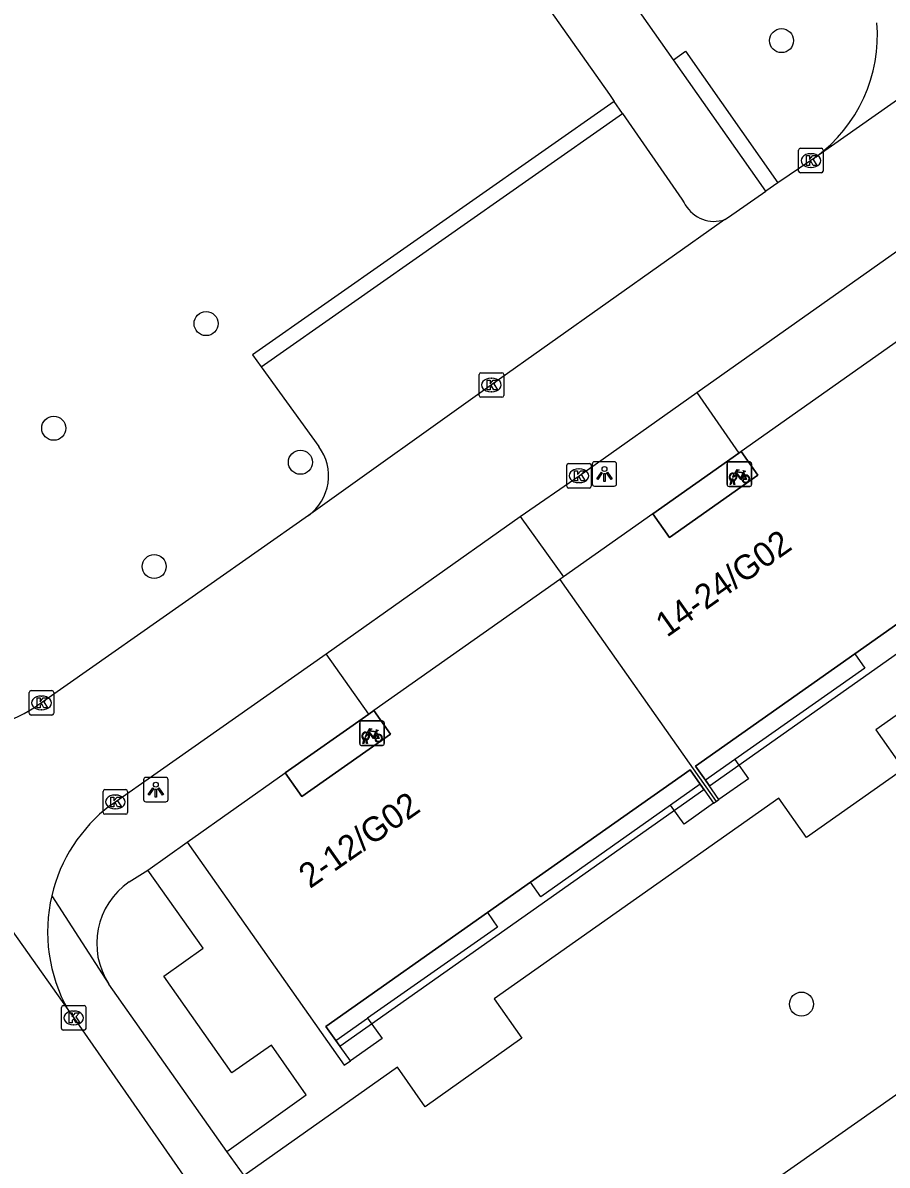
# Model space of a CAD drawing. Extents: x 159353 to 160616, y 385893 to 387321.
# Drawn here: x 160055.18 to 160090.37, y 387120.24 to 387166.77 of the extents above; entities that cross this region are included whole.
import ezdxf

# ---------------------------------------------------------------- set-up
doc = ezdxf.new("R2010")
doc.units = 0
for name, color, linetype in [('IMGEO_Boom', 7, 'Continuous'), ('IMGEO_Fietsenrek', 7, 'Continuous'), ('IMGEO_Haag', 7, 'Continuous'), ('IMGEO_Kolk', 7, 'Continuous'), ('IMGEO_Lichtpunt', 7, 'Continuous'), ('IMGEO_Pand', 7, 'Continuous'), ('IMGEO_Pand_nummerreeks', 7, 'Continuous'), ('IMGEO_Pand_overbouw', 7, 'Continuous'), ('IMGEO_Parkeervlak_open', 7, 'Continuous'), ('IMGEO_Rijbaan_lokaal_gesloten', 7, 'Continuous'), ('IMGEO_Rijbaan_lokaal_open', 7, 'Continuous'), ('IMGEO_Voetpad_open', 7, 'Continuous')]:
    doc.layers.add(name, color=color, linetype=linetype)

msp = doc.modelspace()

# ---------------------------------------------------------------- linework, layer by layer
at = {"layer": 'IMGEO_Boom'}
for centre in [(160086.07, 387166.044), (160062.641, 387154.518), (160056.438, 387150.255), (160066.481, 387148.87), (160060.529, 387144.622), (160086.88, 387126.801)]:
    msp.add_circle(centre, 0.489, dxfattribs=at)
at = {"layer": 'IMGEO_Fietsenrek'}
for p, q in [((160083.85, 387147.962), (160083.85, 387148.803)), ((160083.85, 387148.803), (160083.85, 387147.962)), ((160083.925, 387148.887), (160084.766, 387148.887)), ((160084.766, 387148.887), (160083.925, 387148.887)), ((160084.85, 387148.812), (160084.85, 387147.971)), ((160084.85, 387147.971), (160084.85, 387148.812)), ((160083.977, 387147.971), (160084.016, 387148.131)), ((160084.046, 387148.119), (160084.011, 387147.971)), ((160084.088, 387148.143), (160084.087, 387148.147)), ((160084.129, 387147.971), (160084.095, 387148.113)), ((160084.119, 387148.154), (160084.12, 387148.147)), ((160084.127, 387148.117), (160084.162, 387147.971)), ((160084.537, 387148.436), (160084.573, 387148.341)), ((160084.775, 387147.887), (160083.934, 387147.887)), ((160083.934, 387147.887), (160084.775, 387147.887)), ((160084.011, 387147.971), (160083.977, 387147.971)), ((160084.162, 387147.971), (160084.129, 387147.971)), ((160068.896, 387137.409), (160068.896, 387138.25)), ((160068.896, 387138.25), (160068.896, 387137.409)), ((160068.971, 387138.334), (160069.812, 387138.334)), ((160069.812, 387138.334), (160068.971, 387138.334)), ((160069.896, 387138.259), (160069.896, 387137.418)), ((160069.896, 387137.418), (160069.896, 387138.259)), ((160069.583, 387137.883), (160069.619, 387137.788)), ((160069.821, 387137.334), (160068.98, 387137.334)), ((160068.98, 387137.334), (160069.821, 387137.334)), ((160069.023, 387137.418), (160069.062, 387137.578)), ((160069.057, 387137.418), (160069.023, 387137.418)), ((160069.092, 387137.566), (160069.057, 387137.418)), ((160069.134, 387137.59), (160069.133, 387137.594)), ((160069.175, 387137.418), (160069.141, 387137.56)), ((160069.165, 387137.601), (160069.166, 387137.594)), ((160069.173, 387137.564), (160069.208, 387137.418)), ((160069.208, 387137.418), (160069.175, 387137.418))]:
    msp.add_line(p, q, dxfattribs=at)
for points in [[(160084.163, 387148.413), (160084.258, 387148.577), (160084.344, 387148.563), (160084.346, 387148.554), (160084.29, 387148.543), (160084.263, 387148.498), (160084.519, 387148.457)], [(160084.506, 387148.432), (160084.249, 387148.473), (160084.232, 387148.444), (160084.399, 387148.224), (160084.506, 387148.432)], [(160084.519, 387148.457), (160084.544, 387148.506), (160084.538, 387148.51), (160084.515, 387148.514), (160084.503, 387148.521), (160084.502, 387148.524), (160084.504, 387148.529), (160084.599, 387148.514), (160084.601, 387148.504), (160084.591, 387148.491), (160084.579, 387148.485), (160084.565, 387148.491), (160084.537, 387148.436)], [(160084.184, 387148.361), (160084.132, 387148.271), (160084.092, 387148.246), (160084.093, 387148.293), (160084.148, 387148.387)], [(160084.459, 387148.169), (160084.409, 387148.169), (160084.218, 387148.42), (160084.199, 387148.388)], [(160084.554, 387148.334), (160084.524, 387148.411), (160084.415, 387148.193), (160084.458, 387148.193)], [(160084.488, 387148.193), (160084.608, 387148.192), (160084.564, 387148.306)], [(160084.584, 387148.313), (160084.639, 387148.168), (160084.489, 387148.168)], [(160069.23, 387137.808), (160069.178, 387137.718), (160069.138, 387137.693), (160069.139, 387137.74), (160069.194, 387137.834)], [(160069.209, 387137.86), (160069.304, 387138.024), (160069.39, 387138.01), (160069.392, 387138.001), (160069.336, 387137.99), (160069.309, 387137.945), (160069.565, 387137.904)], [(160069.505, 387137.616), (160069.455, 387137.616), (160069.264, 387137.867), (160069.245, 387137.835)], [(160069.552, 387137.879), (160069.295, 387137.92), (160069.278, 387137.891), (160069.445, 387137.671), (160069.552, 387137.879)], [(160069.6, 387137.781), (160069.57, 387137.858), (160069.461, 387137.64), (160069.504, 387137.64)], [(160069.534, 387137.64), (160069.654, 387137.639), (160069.61, 387137.753)], [(160069.63, 387137.76), (160069.685, 387137.615), (160069.535, 387137.615)], [(160069.565, 387137.904), (160069.59, 387137.953), (160069.584, 387137.957), (160069.561, 387137.961), (160069.549, 387137.968), (160069.548, 387137.971), (160069.55, 387137.976), (160069.645, 387137.961), (160069.647, 387137.951), (160069.637, 387137.938), (160069.625, 387137.932), (160069.611, 387137.938), (160069.583, 387137.883)]]:
    msp.add_lwpolyline(points, dxfattribs=at)
for centre, radius, start, end in [((160083.928, 387148.809), 0.0779, 92.4484, 184.2845), ((160083.928, 387148.809), 0.0779, 92.4484, 184.2845), ((160084.772, 387148.809), 0.0779, 2.4484, 94.2845), ((160084.772, 387148.809), 0.0779, 2.4484, 94.2845), ((160084.09, 387148.272), 0.159, 62.6766, 242.1369), ((160084.09, 387148.272), 0.129, 63.3192, 238.903), ((160084.07, 387148.143), 0.0499, 12.8025, 158.6934), ((160084.09, 387148.272), 0.159, 253.9967, 271.7867), ((160084.07, 387148.143), 0.0174, 12.8025, 163.4502), ((160084.09, 387148.272), 0.129, 253.415, 269.0204), ((160084.09, 387148.272), 0.129, 283.6043, 43.4302), ((160084.09, 387148.272), 0.159, 283.5766, 46.6042), ((160084.617, 387148.188), 0.159, 113.3408, 178.3217), ((160084.617, 387148.188), 0.159, 187.0065, 105.7708), ((160084.617, 387148.188), 0.129, 113.923, 177.9556), ((160084.617, 387148.188), 0.129, 188.6715, 104.5883), ((160083.928, 387147.965), 0.0779, 182.4484, 274.2845), ((160083.928, 387147.965), 0.0779, 182.4484, 274.2845), ((160084.772, 387147.965), 0.0779, 272.4484, 4.2845), ((160084.772, 387147.965), 0.0779, 272.4484, 4.2845), ((160068.974, 387138.256), 0.0779, 92.4484, 184.2845), ((160068.974, 387138.256), 0.0779, 92.4484, 184.2845), ((160069.818, 387138.256), 0.0779, 2.4484, 94.2845), ((160069.818, 387138.256), 0.0779, 2.4484, 94.2845), ((160069.136, 387137.719), 0.159, 62.6766, 242.1369), ((160069.136, 387137.719), 0.129, 63.3192, 238.903), ((160069.136, 387137.719), 0.129, 283.6043, 43.4302), ((160069.136, 387137.719), 0.159, 283.5766, 46.6042), ((160069.663, 387137.635), 0.159, 113.3408, 178.3217), ((160069.663, 387137.635), 0.159, 187.0065, 105.7708), ((160069.663, 387137.635), 0.129, 113.923, 177.9556), ((160069.663, 387137.635), 0.129, 188.6715, 104.5883), ((160068.974, 387137.412), 0.0779, 182.4484, 274.2845), ((160068.974, 387137.412), 0.0779, 182.4484, 274.2845), ((160069.116, 387137.59), 0.0499, 12.8025, 158.6934), ((160069.136, 387137.719), 0.159, 253.9967, 271.7867), ((160069.116, 387137.59), 0.0174, 12.8025, 163.4502), ((160069.136, 387137.719), 0.129, 253.415, 269.0204), ((160069.818, 387137.412), 0.0779, 272.4484, 4.2845), ((160069.818, 387137.412), 0.0779, 272.4484, 4.2845)]:
    msp.add_arc(centre, radius, start, end, dxfattribs=at)
at = {"layer": 'IMGEO_Haag'}
for points in [[(160081.67, 387165.264), (160082.162, 387165.609), (160085.922, 387160.251)], [(160079.256, 387163.57), (160064.531, 387153.246), (160064.882, 387152.759)]]:
    msp.add_lwpolyline(points, dxfattribs=at)
at = {"layer": 'IMGEO_Kolk'}
for p, q in [((160086.764, 387160.733), (160086.764, 387161.585)), ((160086.839, 387161.659), (160087.691, 387161.659)), ((160087.765, 387161.585), (160087.765, 387160.733)), ((160087.252, 387161.439), (160087.277, 387161.439)), ((160087.691, 387160.659), (160086.839, 387160.659)), ((160087.275, 387160.879), (160087.25, 387160.879)), ((160073.758, 387151.592), (160073.758, 387152.444)), ((160073.833, 387152.518), (160074.685, 387152.518)), ((160074.246, 387152.298), (160074.271, 387152.298)), ((160074.759, 387152.444), (160074.759, 387151.592)), ((160074.269, 387151.738), (160074.244, 387151.738)), ((160074.685, 387151.518), (160073.833, 387151.518)), ((160077.324, 387147.894), (160077.324, 387148.746)), ((160077.399, 387148.82), (160078.251, 387148.82)), ((160077.812, 387148.6), (160077.837, 387148.6)), ((160078.325, 387148.746), (160078.325, 387147.894)), ((160077.835, 387148.04), (160077.81, 387148.04)), ((160078.251, 387147.82), (160077.399, 387147.82)), ((160055.44, 387138.644), (160055.44, 387139.496)), ((160055.515, 387139.57), (160056.367, 387139.57)), ((160055.928, 387139.35), (160055.953, 387139.35)), ((160056.441, 387139.496), (160056.441, 387138.644)), ((160055.951, 387138.79), (160055.926, 387138.79)), ((160056.367, 387138.57), (160055.515, 387138.57)), ((160058.446, 387134.609), (160058.446, 387135.461)), ((160058.521, 387135.535), (160059.373, 387135.535)), ((160059.447, 387135.461), (160059.447, 387134.609)), ((160058.934, 387135.315), (160058.959, 387135.315)), ((160059.373, 387134.535), (160058.521, 387134.535)), ((160058.957, 387134.755), (160058.932, 387134.755)), ((160056.751, 387125.812), (160056.751, 387126.664)), ((160056.826, 387126.738), (160057.678, 387126.738)), ((160057.752, 387126.664), (160057.752, 387125.812)), ((160057.239, 387126.518), (160057.264, 387126.518)), ((160057.678, 387125.738), (160056.826, 387125.738)), ((160057.262, 387125.958), (160057.237, 387125.958))]:
    msp.add_line(p, q, dxfattribs=at)
for points in [[(160086.764, 387160.733), (160086.764, 387161.585)], [(160086.839, 387161.659), (160087.691, 387161.659)], [(160087.765, 387161.585), (160087.765, 387160.733)], [(160087.085, 387161.359), (160087.208, 387161.359), (160087.208, 387161.208), (160087.338, 387161.359), (160087.502, 387161.359), (160087.356, 387161.208), (160087.509, 387160.959), (160087.357, 387160.959), (160087.272, 387161.123), (160087.208, 387161.056), (160087.208, 387160.959), (160087.085, 387160.959), (160087.085, 387161.359)], [(160087.691, 387160.659), (160086.839, 387160.659)], [(160073.758, 387151.592), (160073.758, 387152.444)], [(160073.833, 387152.518), (160074.685, 387152.518)], [(160074.079, 387152.218), (160074.202, 387152.218), (160074.202, 387152.067), (160074.332, 387152.218), (160074.496, 387152.218), (160074.35, 387152.067), (160074.503, 387151.818), (160074.351, 387151.818), (160074.266, 387151.982), (160074.202, 387151.915), (160074.202, 387151.818), (160074.079, 387151.818), (160074.079, 387152.218)], [(160074.759, 387152.444), (160074.759, 387151.592)], [(160074.685, 387151.518), (160073.833, 387151.518)], [(160077.324, 387147.894), (160077.324, 387148.746)], [(160077.399, 387148.82), (160078.251, 387148.82)], [(160077.645, 387148.52), (160077.768, 387148.52), (160077.768, 387148.369), (160077.898, 387148.52), (160078.062, 387148.52), (160077.916, 387148.369), (160078.069, 387148.12), (160077.917, 387148.12), (160077.832, 387148.284), (160077.768, 387148.217), (160077.768, 387148.12), (160077.645, 387148.12), (160077.645, 387148.52)], [(160078.325, 387148.746), (160078.325, 387147.894)], [(160078.251, 387147.82), (160077.399, 387147.82)], [(160055.44, 387138.644), (160055.44, 387139.496)], [(160055.515, 387139.57), (160056.367, 387139.57)], [(160055.761, 387139.27), (160055.884, 387139.27), (160055.884, 387139.119), (160056.014, 387139.27), (160056.178, 387139.27), (160056.032, 387139.119), (160056.185, 387138.87), (160056.033, 387138.87), (160055.948, 387139.034), (160055.884, 387138.967), (160055.884, 387138.87), (160055.761, 387138.87), (160055.761, 387139.27)], [(160056.441, 387139.496), (160056.441, 387138.644)], [(160056.367, 387138.57), (160055.515, 387138.57)], [(160058.446, 387134.609), (160058.446, 387135.461)], [(160058.521, 387135.535), (160059.373, 387135.535)], [(160059.447, 387135.461), (160059.447, 387134.609)], [(160058.767, 387135.235), (160058.89, 387135.235), (160058.89, 387135.084), (160059.02, 387135.235), (160059.184, 387135.235), (160059.038, 387135.084), (160059.191, 387134.835), (160059.039, 387134.835), (160058.954, 387134.999), (160058.89, 387134.932), (160058.89, 387134.835), (160058.767, 387134.835), (160058.767, 387135.235)], [(160059.373, 387134.535), (160058.521, 387134.535)], [(160056.751, 387125.812), (160056.751, 387126.664)], [(160056.826, 387126.738), (160057.678, 387126.738)], [(160057.752, 387126.664), (160057.752, 387125.812)], [(160057.072, 387126.438), (160057.195, 387126.438), (160057.195, 387126.287), (160057.325, 387126.438), (160057.489, 387126.438), (160057.343, 387126.287), (160057.496, 387126.038), (160057.344, 387126.038), (160057.259, 387126.202), (160057.195, 387126.135), (160057.195, 387126.038), (160057.072, 387126.038), (160057.072, 387126.438)], [(160057.678, 387125.738), (160056.826, 387125.738)]]:
    msp.add_lwpolyline(points, dxfattribs=at)
for centre, start, end in [((160086.841, 387161.583), 91.552, 178.448), ((160086.841, 387161.583), 91.552, 178.448), ((160087.689, 387161.583), 1.552, 88.448), ((160087.689, 387161.583), 1.552, 88.448), ((160086.841, 387160.735), 181.552, 268.448), ((160086.841, 387160.735), 181.552, 268.448), ((160087.689, 387160.735), 271.552, 358.448), ((160087.689, 387160.735), 271.552, 358.448), ((160073.835, 387152.442), 91.552, 178.448), ((160073.835, 387152.442), 91.552, 178.448), ((160074.683, 387152.442), 1.552, 88.448), ((160074.683, 387152.442), 1.552, 88.448), ((160073.835, 387151.594), 181.552, 268.448), ((160073.835, 387151.594), 181.552, 268.448), ((160074.683, 387151.594), 271.552, 358.448), ((160074.683, 387151.594), 271.552, 358.448), ((160077.401, 387148.744), 91.552, 178.448), ((160077.401, 387148.744), 91.552, 178.448), ((160078.249, 387148.744), 1.552, 88.448), ((160078.249, 387148.744), 1.552, 88.448), ((160077.401, 387147.896), 181.552, 268.448), ((160077.401, 387147.896), 181.552, 268.448), ((160078.249, 387147.896), 271.552, 358.448), ((160078.249, 387147.896), 271.552, 358.448), ((160055.517, 387139.494), 91.552, 178.448), ((160055.517, 387139.494), 91.552, 178.448), ((160056.365, 387139.494), 1.552, 88.448), ((160056.365, 387139.494), 1.552, 88.448), ((160055.517, 387138.646), 181.552, 268.448), ((160055.517, 387138.646), 181.552, 268.448), ((160056.365, 387138.646), 271.552, 358.448), ((160056.365, 387138.646), 271.552, 358.448), ((160058.523, 387135.459), 91.552, 178.448), ((160058.523, 387135.459), 91.552, 178.448), ((160059.371, 387135.459), 1.552, 88.448), ((160059.371, 387135.459), 1.552, 88.448), ((160058.523, 387134.611), 181.552, 268.448), ((160058.523, 387134.611), 181.552, 268.448), ((160059.371, 387134.611), 271.552, 358.448), ((160059.371, 387134.611), 271.552, 358.448), ((160056.828, 387126.662), 91.552, 178.448), ((160056.828, 387126.662), 91.552, 178.448), ((160057.676, 387126.662), 1.552, 88.448), ((160057.676, 387126.662), 1.552, 88.448), ((160056.828, 387125.814), 181.552, 268.448), ((160056.828, 387125.814), 181.552, 268.448), ((160057.676, 387125.814), 271.552, 358.448), ((160057.676, 387125.814), 271.552, 358.448)]:
    msp.add_arc(centre, 0.0765, start, end, dxfattribs=at)
for centre, major_axis, ratio, start_param, end_param in [((160087.251, 387161.159), (-0.387, 0.002), 0.722429, 4.712389, 7.853982), ((160087.276, 387161.159), (-0.39, 0.002), 0.717154, 1.570796, 4.712389), ((160074.245, 387152.018), (-0.387, 0.002), 0.722429, 4.712389, 7.853982), ((160074.27, 387152.018), (-0.39, 0.002), 0.717154, 1.570796, 4.712389), ((160077.811, 387148.32), (-0.387, 0.002), 0.722429, 4.712389, 7.853982), ((160077.836, 387148.32), (-0.39, 0.002), 0.717154, 1.570796, 4.712389), ((160055.927, 387139.07), (-0.387, 0.002), 0.722429, 4.712389, 7.853982), ((160055.952, 387139.07), (-0.39, 0.002), 0.717154, 1.570796, 4.712389), ((160058.933, 387135.035), (-0.387, 0.002), 0.722429, 4.712389, 7.853982), ((160058.958, 387135.035), (-0.39, 0.002), 0.717154, 1.570796, 4.712389), ((160057.238, 387126.238), (-0.387, 0.002), 0.722429, 4.712389, 7.853982), ((160057.263, 387126.238), (-0.39, 0.002), 0.717154, 1.570796, 4.712389)]:
    msp.add_ellipse(centre, major_axis=major_axis, ratio=ratio, start_param=start_param, end_param=end_param, dxfattribs=at)
at = {"layer": 'IMGEO_Lichtpunt'}
for p, q in [((160078.36, 387148.798), (160078.36, 387147.991)), ((160078.36, 387148.798), (160078.36, 387147.991)), ((160079.262, 387148.893), (160078.454, 387148.893)), ((160079.262, 387148.893), (160078.454, 387148.893)), ((160079.356, 387147.991), (160079.356, 387148.798)), ((160079.356, 387147.991), (160079.356, 387148.798)), ((160078.454, 387147.897), (160079.262, 387147.897)), ((160078.454, 387147.897), (160079.262, 387147.897)), ((160060.097, 387135.942), (160060.097, 387135.135)), ((160060.097, 387135.942), (160060.097, 387135.135)), ((160060.999, 387136.037), (160060.191, 387136.037)), ((160060.999, 387136.037), (160060.191, 387136.037)), ((160061.093, 387135.135), (160061.093, 387135.942)), ((160061.093, 387135.135), (160061.093, 387135.942)), ((160060.191, 387135.041), (160060.999, 387135.041)), ((160060.191, 387135.041), (160060.999, 387135.041))]:
    msp.add_line(p, q, dxfattribs=at)
for points in [[(160078.734, 387148.462), (160078.773, 387148.434), (160078.585, 387148.172), (160078.547, 387148.199), (160078.734, 387148.462)], [(160078.946, 387148.434), (160078.984, 387148.461), (160079.171, 387148.199), (160079.132, 387148.171), (160078.946, 387148.434)], [(160078.836, 387148.414), (160078.883, 387148.414), (160078.883, 387148.092), (160078.836, 387148.092), (160078.836, 387148.414)], [(160060.471, 387135.606), (160060.51, 387135.578), (160060.322, 387135.316), (160060.284, 387135.343), (160060.471, 387135.606)], [(160060.573, 387135.558), (160060.62, 387135.558), (160060.62, 387135.236), (160060.573, 387135.236), (160060.573, 387135.558)], [(160060.683, 387135.578), (160060.721, 387135.605), (160060.908, 387135.343), (160060.869, 387135.315), (160060.683, 387135.578)]]:
    msp.add_lwpolyline(points, dxfattribs=at)
for centre in [(160078.859, 387148.596), (160060.596, 387135.74)]:
    msp.add_circle(centre, 0.0994, dxfattribs=at)
for centre, start, end in [((160078.454, 387148.798), 90, 180), ((160078.454, 387148.798), 90, 180), ((160079.262, 387148.798), 0, 90), ((160079.262, 387148.798), 0, 90), ((160078.454, 387147.991), 180, 270), ((160078.454, 387147.991), 180, 270), ((160079.262, 387147.991), 270, 0), ((160079.262, 387147.991), 270, 360), ((160060.191, 387135.942), 90, 180), ((160060.191, 387135.942), 90, 180), ((160060.999, 387135.942), 0, 90), ((160060.999, 387135.942), 0, 90), ((160060.191, 387135.135), 180, 270), ((160060.191, 387135.135), 180, 270), ((160060.999, 387135.135), 270, 0), ((160060.999, 387135.135), 270, 360)]:
    msp.add_arc(centre, 0.0946, start, end, dxfattribs=at)
at = {"layer": 'IMGEO_Pand'}
for points in [[(160091.985, 387154.646), (160084.431, 387149.313)], [(160084.431, 387149.313), (160085.111, 387148.349), (160081.514, 387145.809), (160080.834, 387146.773)], [(160080.834, 387146.773), (160077.197, 387144.206)], [(160077.04, 387144.095), (160069.476, 387138.757)], [(160077.197, 387144.206), (160077.04, 387144.095)], [(160077.04, 387144.095), (160083.411, 387135.059)], [(160089.05, 387141.071), (160090.804, 387142.309)], [(160082.971, 387135.923), (160082.569, 387136.496), (160089.05, 387141.071)], [(160069.476, 387138.757), (160070.156, 387137.793), (160066.546, 387135.261), (160065.866, 387136.225)], [(160061.866, 387133.4), (160065.866, 387136.225)], [(160075.848, 387131.764), (160082.348, 387136.346), (160082.757, 387135.759)], [(160083.521, 387135.139), (160082.971, 387135.923)], [(160082.757, 387135.759), (160083.301, 387134.98)], [(160083.301, 387134.98), (160083.411, 387135.059)], [(160083.411, 387135.059), (160083.521, 387135.139)], [(160061.866, 387133.4), (160068.267, 387124.313), (160068.515, 387124.484)], [(160074.093, 387130.527), (160075.848, 387131.764)], [(160067.923, 387125.321), (160067.519, 387125.893), (160074.093, 387130.527)], [(160068.515, 387124.484), (160067.923, 387125.321)]]:
    msp.add_lwpolyline(points, dxfattribs=at)
at = {"layer": 'IMGEO_Pand_overbouw'}
for points in [[(160080.834, 387146.773), (160081.514, 387145.809), (160085.111, 387148.349), (160084.431, 387149.313), (160084.332, 387149.243)], [(160097.854, 387146.077), (160097.69, 387146.305), (160097.277, 387146.879), (160090.804, 387142.309), (160089.05, 387141.071), (160082.569, 387136.496), (160082.971, 387135.923), (160083.133, 387135.692)], [(160065.866, 387136.225), (160066.546, 387135.261), (160070.156, 387137.793), (160069.476, 387138.757), (160069.265, 387138.609)], [(160082.348, 387136.346), (160075.848, 387131.764), (160074.093, 387130.527), (160067.519, 387125.893), (160067.923, 387125.321), (160068.092, 387125.082), (160082.912, 387135.537), (160082.757, 387135.759)]]:
    msp.add_lwpolyline(points, close=True, dxfattribs=at)
at = {"layer": 'IMGEO_Parkeervlak_open'}
for points in [[(160064.882, 387152.759), (160079.597, 387163.077)], [(160064.882, 387152.759), (160067.231, 387149.507)]]:
    msp.add_lwpolyline(points, dxfattribs=at)
msp.add_arc((160065.635, 387148.314), 1.993, 306.2769, 36.7817, dxfattribs=at)
at = {"layer": 'IMGEO_Rijbaan_lokaal_gesloten'}
for points in [[(160047.308, 387140.274), (160057.013, 387126.577)], [(160057.013, 387126.577), (160057.251, 387126.237), (160063.901, 387116.671)]]:
    msp.add_lwpolyline(points, dxfattribs=at)
at = {"layer": 'IMGEO_Rijbaan_lokaal_open'}
for points in [[(160101.32, 387171.044), (160087.465, 387161.304)], [(160087.465, 387161.304), (160087.266, 387161.158), (160085.922, 387160.251)], [(160085.922, 387160.251), (160085.424, 387159.915)], [(160083.762, 387158.757), (160083.907, 387158.86), (160085.424, 387159.915)], [(160083.762, 387158.757), (160074.26, 387152.018), (160066.814, 387146.707)], [(160082.625, 387151.709), (160090.766, 387157.463)], [(160075.434, 387146.666), (160077.825, 387148.321), (160082.625, 387151.709)], [(160066.814, 387146.707), (160062.708, 387143.818), (160055.942, 387139.069), (160055.731, 387138.932)], [(160067.533, 387141.062), (160075.434, 387146.666)], [(160058.74, 387134.89), (160060.779, 387136.335), (160067.533, 387141.062)]]:
    msp.add_lwpolyline(points, dxfattribs=at)
for centre, radius, start, end in [((160083.816, 387166.263), 6.157, 306.3454, 4.7162), ((160052.012, 387144.642), 6.814, 264.779, 303.0759), ((160062.659, 387129.736), 6.475, 127.251, 166.7769), ((160062.691, 387129.747), 6.503, 166.9394, 209.1791)]:
    msp.add_arc(centre, radius, start, end, dxfattribs=at)
at = {"layer": 'IMGEO_Voetpad_open'}
for points in [[(160081.67, 387165.264), (160075.838, 387173.576), (160077.062, 387174.45), (160072.873, 387180.372), (160071.634, 387179.516), (160045.523, 387216.683)], [(160051.581, 387202.763), (160051.832, 387202.4), (160068.517, 387178.792), (160079.06, 387163.854), (160079.256, 387163.57)], [(160085.424, 387159.915), (160081.67, 387165.264)], [(160079.597, 387163.077), (160079.256, 387163.57)], [(160079.597, 387163.077), (160082.006, 387159.592), (160082.099, 387159.441), (160082.152, 387159.36)], [(160082.625, 387151.709), (160084.332, 387149.243)], [(160108.285, 387150.955), (160104.447, 387148.233), (160105.556, 387146.606), (160101.612, 387143.832), (160100.493, 387145.443), (160089.912, 387137.975), (160091.036, 387136.369), (160087.083, 387133.582), (160085.956, 387135.187), (160074.369, 387127.018), (160075.496, 387125.417), (160071.563, 387122.619), (160070.431, 387124.226), (160064.189, 387119.818)], [(160080.834, 387146.773), (160084.332, 387149.243)], [(160084.332, 387149.243), (160084.431, 387149.313)], [(160075.434, 387146.666), (160077.197, 387144.206)], [(160069.265, 387138.609), (160067.533, 387141.062)], [(160089.05, 387141.071), (160089.462, 387140.485), (160084.174, 387136.768)], [(160069.265, 387138.609), (160069.476, 387138.757)], [(160065.866, 387136.225), (160069.265, 387138.609)], [(160110.745, 387137.143), (160073.795, 387111.209)], [(160084.174, 387136.768), (160082.971, 387135.923)], [(160084.174, 387136.768), (160084.724, 387135.979), (160083.521, 387135.139)], [(160082.757, 387135.759), (160081.547, 387134.904)], [(160083.301, 387134.98), (160082.1, 387134.126), (160081.547, 387134.904)], [(160081.547, 387134.904), (160076.266, 387131.173), (160075.848, 387131.764)], [(160060.265, 387132.261), (160061.866, 387133.4)], [(160059.514, 387131.777), (160060.265, 387132.261)], [(160063.489, 387120.801), (160066.722, 387123.104), (160065.305, 387125.121), (160063.694, 387123.995), (160060.919, 387127.941), (160062.526, 387129.077), (160060.265, 387132.261)], [(160056.356, 387131.217), (160058.676, 387127.612), (160058.687, 387127.613)], [(160074.093, 387130.527), (160074.511, 387129.93), (160069.219, 387126.228)], [(160063.489, 387120.801), (160058.687, 387127.613)], [(160067.923, 387125.321), (160069.219, 387126.228)], [(160069.219, 387126.228), (160069.807, 387125.395), (160068.515, 387124.484)], [(160064.189, 387119.818), (160063.489, 387120.801)]]:
    msp.add_lwpolyline(points, dxfattribs=at)
for centre, radius, start, end in [((160083.324, 387160.038), 1.354, 210.0647, 288.87), ((160061.213, 387129.275), 3.024, 124.1808, 213.3528)]:
    msp.add_arc(centre, radius, start, end, dxfattribs=at)

# ---------------------------------------------------------------- texts
at = {"layer": 'IMGEO_Pand_nummerreeks'}
for s, rotation, p in [('14-24/G02', 35.2276, (160081.402, 387141.715)), ('2-12/G02', 35.0452, (160066.87, 387131.482))]:
    msp.add_text(s, height=1, rotation=rotation, dxfattribs=at).set_placement(p)

doc.saveas('drawing.dxf')
